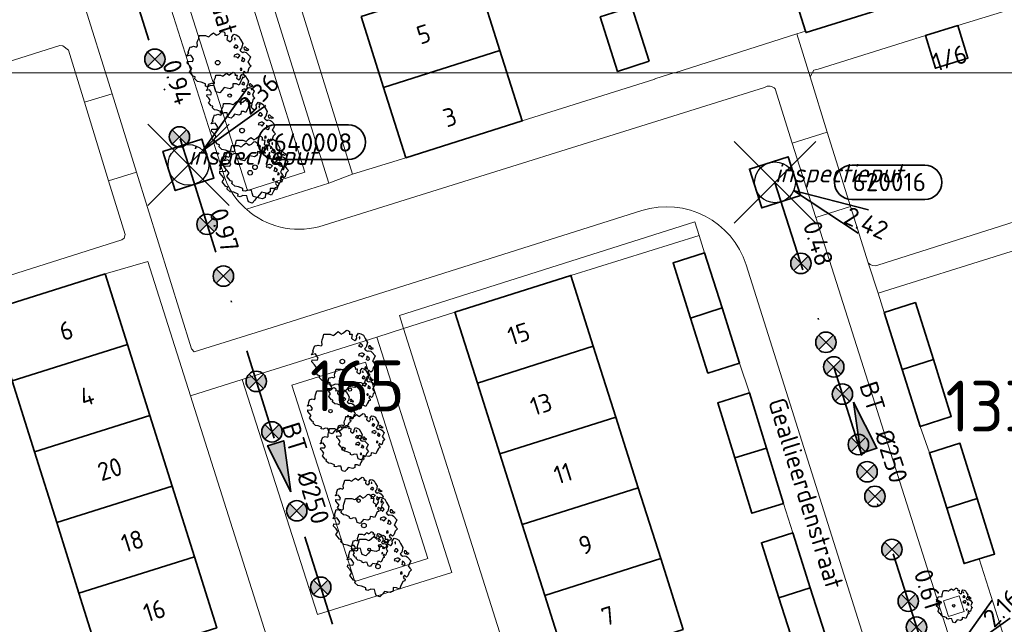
# Model space of a CAD drawing. Header units: metres. Extents: x 152391 to 157968, y 462336 to 467280.
# Tile 644 of 656: x 156733 to 156805, y 464668 to 464712. Entities that reach past the tile are written whole.
import ezdxf
from ezdxf.enums import TextEntityAlignment as Align

# ---------------------------------------------------------------- set-up
doc = ezdxf.new("R2010")
doc.units = ezdxf.units.M
doc.header["$LTSCALE"] = 0.75
doc.header["$PDMODE"] = 3
doc.header["$PDSIZE"] = 3
doc.linetypes.add('RI-VWA_BETON', pattern=[19, 9, -5, 0, -5])
doc.layers.get('0').update_dxf_attribs({"lineweight": 25})
doc.layers.get('defpoints').update_dxf_attribs({"lineweight": 25})
for name, color, linetype, lineweight in [('B-GV-GR-BOOM-S', 252, 'Continuous', 25), ('B-WE-GR-BEPLANTING_CULTUUR_HEESTERS-GV', 251, 'Continuous', 18), ('B-WE-GR-GROENVOORZIENING-GV', 251, 'Continuous', 18), ('B-WE-OG-BEBOUWING-GV', 6, 'Continuous', 35), ('B-WE-OG-BEBOUWING-T18', 1, 'Continuous', 18), ('B-WE-OG-TERREIN_CULTUURSCHEIDING-GV', 251, 'Continuous', 18), ('B-WE-OG-TOPOGRAFIE-T18', 1, 'Continuous', 18), ('B-WE-VH-VERHARDING_BETONSTRAATSTEEN-GV', 251, 'Continuous', 18), ('B-WE-VH-VERHARDING_TEGEL-GV', 251, 'Continuous', 18), ('N-OI-RI-T50', 130, 'Continuous', 50), ('N-OI-RI-VWA_PUTNUMMER-S @ 0.75', 36, 'Continuous', 35), ('N-OI-RI-VWA_RIOOLPUT_INSPECTIEPUT-S', 36, 'Continuous', 35), ('N-OI-RI-VWA_STROOMRICHTING-S @ 0.75', 36, 'Continuous', 35), ('N-OI-RI-VWA_TRANSPORTLEIDING_BETON_250-G', 36, 'RI-VWA_BETON', 35)]:
    doc.layers.add(name, color=color, linetype=linetype, lineweight=lineweight)
doc.layers.add('inspectieput', color=7, linetype='Continuous', plot=False)
doc.layers.add('N-OI-RI-VRIJVERVAL_HULPSTUK-S', color=210, linetype='Continuous', lineweight=35, plot=False)
doc.layers.add('X-XX-AL-TEKENBLAD_HULPLIJN-G', color=7, linetype='Continuous', lineweight=18, plot=False)
doc.styles.add('NLCS-ISO', font='isocpeur.ttf')
doc.styles.add('NLCS-ISO-M750-T18', font='NLCS-ISO.ttf', dxfattribs={"height": 1.35})
doc.styles.add('NLCS-ISO-M750-T18_CURSIEF', font='NLCS-ISO.ttf', dxfattribs={"oblique": 15, "height": 1.35})
doc.styles.add('NLCS-ISO-M750-T50', font='NLCS-ISO.ttf', dxfattribs={"height": 3.75})

# ---------------------------------------------------------------- blocks, each defined once
blk = doc.blocks.new('B-SRI-PUT_VWA-SO')
at = {"flags": 128}
blk.add_lwpolyline([(-2, 2), (2, 2), (2, -2), (-2, -2)], close=True, dxfattribs=at)
at = {"lineweight": -3, "flags": 128}
blk.add_lwpolyline([(2, -2), (2, 2), (-2, 2), (-2, -2)], close=True, dxfattribs=at)
at = {"lineweight": -3}
blk.add_circle((0, 0), 2, dxfattribs=at)
blk = doc.blocks.new('*U314')
for q in [(5.834, 7.601), (7.601, 5.834)]:
    blk.add_line((1.414, 1.414), q)
blk.add_lwpolyline([(15.705, 3.923), (8.547, 3.923, 1), (8.547, 0.538), (15.705, 0.538, 1)], format="xyb", close=True)
at = {"ltscale": 0.1, "style": 'NLCS-ISO'}
blk.add_attdef('PUTHGT', text='', height=1.8, rotation=45, dxfattribs=at).set_placement((5.388, 5.428), align=Align.MIDDLE_LEFT)
blk.add_attdef('PUTNR', text='', height=1.8, dxfattribs=at).set_placement((12.228, 2.198), align=Align.MIDDLE_CENTER)
blk = doc.blocks.new('*U178')
for q in [(5.834, 7.601), (7.601, 5.834)]:
    blk.add_line((1.414, 1.414), q)
blk.add_lwpolyline([(16.81, 12.391), (9.652, 12.391, 1), (9.652, 9.007), (16.81, 9.007, 1)], format="xyb", close=True)
at = {"ltscale": 0.1, "style": 'NLCS-ISO'}
blk.add_attdef('PUTHGT', text='', height=1.8, rotation=45, dxfattribs=at).set_placement((5.388, 5.428), align=Align.MIDDLE_LEFT)
blk.add_attdef('PUTNR', text='', height=1.8, dxfattribs=at).set_placement((13.333, 10.667), align=Align.MIDDLE_CENTER)
blk = doc.blocks.new('*U313')
for q in [(8.181, -4.989), (9.193, -2.703)]:
    blk.add_line((1.829, -0.81), q)
blk.add_lwpolyline([(14.699, -1.689), (7.541, -1.689, -1), (7.541, 1.695), (14.699, 1.695, -1)], format="xyb", close=True)
at = {"ltscale": 0.1, "style": 'NLCS-ISO'}
blk.add_attdef('PUTNR', text='', height=1.8, dxfattribs=at).set_placement((11.222, 1.835), align=Align.MIDDLE_CENTER)
blk.add_attdef('PUTHGT', text='', height=1.8, rotation=336.12151, dxfattribs=at).set_placement((6.982, -3.121), align=Align.MIDDLE_LEFT)
blk = doc.blocks.new('*U46')
at = {"ltscale": 0.1}
blk.add_hatch(color=256, dxfattribs=at).paths.add_polyline_path([(2.5, 0), (-2.5, -0.833), (-2.5, 0.833)])
at = {"ltscale": 0.1, "flags": 128}
blk.add_lwpolyline([(2.5, 0), (-2.5, -0.833), (-2.5, 0.833)], close=True, dxfattribs=at)
at = {"ltscale": 0.1, "style": 'NLCS-ISO'}
for tag, p in [('BOBL', (-21.801, 0)), ('MAT', (-1, 0.5))]:
    blk.add_attdef(tag, text='', height=1.8, dxfattribs=at).set_placement(p, align=Align.BOTTOM_RIGHT)
for tag, p in [('DIA', (1, 0.5)), ('BOBR', (20.855, -0.006))]:
    blk.add_attdef(tag, text='', height=1.8, dxfattribs=at).set_placement(p, align=Align.BOTTOM_LEFT)
at = {"layer": 'defpoints', "ltscale": 0.1, "style": 'NLCS-ISO', "flags": 1}
blk.add_attdef('JVA', text='', height=1.8, dxfattribs=at).set_placement((0, -1), align=Align.TOP_CENTER)
blk = doc.blocks.new('*U47')
at = {"ltscale": 0.1}
blk.add_hatch(color=256, dxfattribs=at).paths.add_polyline_path([(2.5, 0), (-2.5, -0.833), (-2.5, 0.833)])
at = {"ltscale": 0.1, "flags": 128}
blk.add_lwpolyline([(2.5, 0), (-2.5, -0.833), (-2.5, 0.833)], close=True, dxfattribs=at)
at = {"ltscale": 0.1, "style": 'NLCS-ISO'}
for tag, p in [('BOBL', (-20.707, 0)), ('MAT', (-1, 0.5))]:
    blk.add_attdef(tag, text='', height=1.8, dxfattribs=at).set_placement(p, align=Align.BOTTOM_RIGHT)
for tag, p in [('DIA', (1, 0.5)), ('BOBR', (19.761, -0.006))]:
    blk.add_attdef(tag, text='', height=1.8, dxfattribs=at).set_placement(p, align=Align.BOTTOM_LEFT)
at = {"layer": 'defpoints', "ltscale": 0.1, "style": 'NLCS-ISO', "flags": 1}
blk.add_attdef('JVA', text='', height=1.8, dxfattribs=at).set_placement((0, -1), align=Align.TOP_CENTER)
blk = doc.blocks.new('*U67')
at = {"ltscale": 0.1}
blk.add_hatch(color=256, dxfattribs=at).paths.add_polyline_path([(-2.5, 0), (2.5, -0.833), (2.5, 0.833)])
at = {"ltscale": 0.1, "flags": 128}
blk.add_lwpolyline([(-2.5, 0), (2.5, -0.833), (2.5, 0.833)], close=True, dxfattribs=at)
at = {"ltscale": 0.1, "style": 'NLCS-ISO'}
for tag, p in [('BOBL', (-16.171, 0)), ('MAT', (-1, 0.5))]:
    blk.add_attdef(tag, text='', height=1.8, dxfattribs=at).set_placement(p, align=Align.BOTTOM_RIGHT)
for tag, p in [('DIA', (1, 0.5)), ('BOBR', (15.225, -0.002))]:
    blk.add_attdef(tag, text='', height=1.8, dxfattribs=at).set_placement(p, align=Align.BOTTOM_LEFT)
at = {"layer": 'defpoints', "ltscale": 0.1, "style": 'NLCS-ISO', "flags": 1}
blk.add_attdef('JVA', text='', height=1.8, dxfattribs=at).set_placement((0, -1), align=Align.TOP_CENTER)
blk = doc.blocks.new('SRI-HULP')
h = blk.add_hatch(color=256)
h.dxf.hatch_style = 1
h.paths.add_polyline_path([(-0.707, 0.707, 0.198912), (-1, 0, 0.198912), (-0.707, -0.707), (0, 0)])
h = blk.add_hatch(color=256)
h.dxf.hatch_style = 1
h.paths.add_polyline_path([(1, 0, 0.198912), (0.707, 0.707), (0, 0), (0.707, -0.707, 0.198912)])
for p, q in [((-0.707, 0.707), (0.707, -0.707)), ((-0.707, -0.707), (0.707, 0.707))]:
    blk.add_line(p, q)
blk.add_circle((0, 0), 1)
blk = doc.blocks.new('ACMAP_ANN_TEMPLATE_type knoop')
at = {"layer": 'defpoints', "style": 'NLCS-ISO-M750-T18_CURSIEF', "oblique": 15}
blk.add_attdef('type_knoop', (0, 0), '', height=1.35, dxfattribs=at)
blk = doc.blocks.new('SGR-BOOM_21_30')
at = {"linetype": 'Continuous'}
for p, q in [((-1.051, 1.335), (-1.016, 1.499)), ((-1.016, 1.499), (-0.668, 1.499)), ((-0.668, 1.499), (-0.516, 1.433)), ((-0.47, 1.45), (-0.365, 1.548)), ((-0.365, 1.548), (-0.226, 1.647)), ((-0.226, 1.647), (-0.133, 1.581)), ((-0.133, 1.581), (-0.063, 1.515)), ((-0.063, 1.515), (0.065, 1.581)), ((0.065, 1.581), (0.205, 1.712)), ((0.205, 1.712), (0.263, 1.729)), ((0.263, 1.729), (0.333, 1.696)), ((0.333, 1.696), (0.391, 1.647)), ((0.402, 1.532), (0.379, 1.499)), ((0.379, 1.499), (0.53, 1.515)), ((0.391, 1.647), (0.402, 1.532)), ((0.542, 1.483), (0.507, 1.285)), ((0.53, 1.515), (0.542, 1.483)), ((0.786, 1.4), (0.891, 1.565)), ((0.891, 1.565), (1.019, 1.532)), ((1.019, 1.532), (1.158, 1.45)), ((-1.633, 0.579), (-1.528, 0.875)), ((-1.528, 0.875), (-1.458, 0.858)), ((-1.458, 0.858), (-1.342, 0.908)), ((-1.342, 0.908), (-1.179, 0.858)), ((-1.179, 0.858), (-1.121, 0.924)), ((-1.133, 1.088), (-1.109, 1.187)), ((-1.121, 0.924), (-1.133, 1.088)), ((-1.109, 1.187), (-1.051, 1.335)), ((-0.516, 1.433), (-0.47, 1.45)), ((0.507, 1.285), (0.565, 1.236)), ((0.565, 1.236), (0.693, 1.154)), ((0.693, 1.154), (0.751, 1.203)), ((0.751, 1.203), (0.798, 1.285)), ((0.798, 1.285), (0.786, 1.4)), ((0.937, 0.908), (0.891, 0.875)), ((0.891, 0.875), (0.926, 0.825)), ((0.972, 1.368), (0.926, 1.335)), ((0.926, 1.335), (0.949, 1.253)), ((0.926, 0.825), (0.984, 0.842)), ((0.972, 0.973), (0.937, 0.908)), ((0.949, 1.253), (0.961, 1.236)), ((0.961, 1.269), (0.972, 1.368)), ((1.03, 0.973), (0.972, 0.973)), ((0.984, 0.842), (1.03, 0.776)), ((1.077, 0.94), (1.03, 0.973)), ((1.03, 0.776), (1.077, 0.842)), ((1.124, 0.875), (1.077, 0.94)), ((1.077, 0.842), (1.124, 0.875)), ((1.158, 1.45), (1.251, 1.269)), ((1.321, 0.793), (1.228, 0.694)), ((1.251, 1.269), (1.379, 1.055)), ((1.379, 1.055), (1.321, 0.793)), ((1.472, 0.858), (1.438, 0.809)), ((1.438, 0.809), (1.461, 0.743)), ((1.461, 0.743), (1.531, 0.694)), ((1.542, 0.858), (1.472, 0.858)), ((1.531, 0.727), (1.635, 0.678)), ((1.531, 0.694), (1.542, 0.727)), ((1.624, 0.76), (1.542, 0.858)), ((1.728, 0.71), (1.624, 0.76)), ((-1.703, 0.365), (-1.656, 0.48)), ((-1.493, 0.415), (-1.703, 0.365)), ((-1.679, -0.029), (-1.668, 0.086)), ((-1.668, 0.086), (-1.389, 0.07)), ((-1.656, 0.48), (-1.598, 0.53)), ((-1.598, 0.53), (-1.633, 0.579)), ((-1.423, 0.333), (-1.493, 0.415)), ((-1.33, 0.185), (-1.423, 0.333)), ((-1.389, 0.07), (-1.33, 0.185)), ((0.926, 0.415), (0.891, 0.333)), ((0.891, 0.333), (1.03, 0.316)), ((1.054, 0.464), (0.926, 0.415)), ((1.03, 0.316), (1.112, 0.251)), ((1.112, 0.464), (1.054, 0.464)), ((1.217, 0.398), (1.112, 0.464)), ((1.112, 0.251), (1.205, 0.365)), ((1.205, 0.365), (1.24, 0.415)), ((1.228, 0.694), (1.275, 0.628)), ((1.275, 0.628), (1.379, 0.563)), ((1.344, 0.185), (1.31, 0.103)), ((1.434, 0.049), (1.31, 0.103)), ((1.356, 0.3), (1.344, 0.234)), ((1.344, 0.234), (1.344, 0.185)), ((1.426, 0.234), (1.356, 0.3)), ((1.379, 0.563), (1.438, 0.595)), ((1.472, 0.201), (1.426, 0.234)), ((1.434, 0.049), (1.507, 0.136)), ((1.438, 0.595), (1.565, 0.563)), ((1.507, 0.136), (1.472, 0.201)), ((1.565, 0.563), (1.635, 0.513)), ((1.635, 0.678), (1.728, 0.71)), ((1.635, 0.513), (1.81, 0.316)), ((1.717, 0.103), (1.67, 0.037)), ((1.67, 0.037), (1.763, -0.094)), ((1.81, 0.316), (1.717, 0.103)), ((-1.54, -0.177), (-1.679, -0.029)), ((-1.551, -0.505), (-1.493, -0.423)), ((-1.354, -0.752), (-1.551, -0.505)), ((-1.435, -0.324), (-1.54, -0.177)), ((-1.493, -0.423), (-1.435, -0.324)), ((1.286, -0.292), (1.24, -0.357)), ((1.24, -0.357), (1.251, -0.423)), ((1.263, -0.423), (1.333, -0.407)), ((1.333, -0.341), (1.286, -0.292)), ((1.333, -0.407), (1.333, -0.341)), ((1.461, -0.472), (1.391, -0.587)), ((1.391, -0.587), (1.426, -0.637)), ((1.426, -0.637), (1.496, -0.702)), ((1.577, -0.587), (1.461, -0.472)), ((1.496, -0.702), (1.484, -0.801)), ((1.658, -0.522), (1.577, -0.587)), ((1.682, -0.423), (1.658, -0.522)), ((1.717, -0.308), (1.682, -0.423)), ((1.845, -0.177), (1.717, -0.308)), ((1.763, -0.094), (1.845, -0.177)), ((-1.249, -0.784), (-1.354, -0.752)), ((-1.272, -0.899), (-1.249, -0.784)), ((-1.109, -1.047), (-1.272, -0.899)), ((-0.912, -1.08), (-1.109, -1.047)), ((-0.668, -1.179), (-0.912, -1.08)), ((-0.679, -1.294), (-0.668, -1.179)), ((-0.551, -1.326), (-0.679, -1.294)), ((-0.4, -1.261), (-0.551, -1.326)), ((-0.191, -1.277), (-0.4, -1.261)), ((-0.156, -1.425), (-0.191, -1.277)), ((-0.133, -1.491), (-0.156, -1.425)), ((0.356, -1.376), (0.251, -1.524)), ((0.682, -1.441), (0.356, -1.376)), ((0.833, -1.359), (0.682, -1.441)), ((0.844, -1.162), (0.833, -1.359)), ((1.03, -1.179), (0.844, -1.162)), ((1.182, -1.244), (1.03, -1.179)), ((1.286, -1.014), (1.182, -1.244)), ((1.356, -0.883), (1.286, -1.014)), ((1.368, -0.834), (1.356, -0.883)), ((1.484, -0.801), (1.368, -0.834)), ((-0.098, -1.606), (-0.133, -1.491)), ((0.112, -1.671), (-0.098, -1.606)), ((0.251, -1.524), (0.112, -1.671))]:
    blk.add_line(p, q, dxfattribs=at)
blk.add_circle((0, 0), 0.126, dxfattribs=at)
blk = doc.blocks.new('SGR-BOOM_31_50')
at = {"linetype": 'Continuous'}
for p, q in [((-0.487, 2.064), (-0.301, 2.196)), ((-0.301, 2.196), (-0.177, 2.108)), ((0.087, 2.108), (0.273, 2.283)), ((0.273, 2.283), (0.351, 2.305)), ((0.351, 2.305), (0.444, 2.261)), ((0.444, 2.261), (0.521, 2.196)), ((0.521, 2.196), (0.537, 2.042)), ((-1.51, 1.451), (-1.479, 1.582)), ((-1.495, 1.232), (-1.51, 1.451)), ((-1.479, 1.582), (-1.402, 1.78)), ((-1.402, 1.78), (-1.355, 1.999)), ((-1.355, 1.999), (-0.89, 1.999)), ((-0.89, 1.999), (-0.688, 1.911)), ((-0.688, 1.911), (-0.626, 1.933)), ((-0.626, 1.933), (-0.487, 2.064)), ((-0.177, 2.108), (-0.084, 2.02)), ((-0.084, 2.02), (0.087, 2.108)), ((0.537, 2.042), (0.506, 1.999)), ((0.506, 1.999), (0.707, 2.02)), ((0.723, 1.977), (0.676, 1.714)), ((0.676, 1.714), (0.754, 1.648)), ((0.707, 2.02), (0.723, 1.977)), ((0.754, 1.648), (0.924, 1.539)), ((0.924, 1.539), (1.002, 1.604)), ((1.002, 1.604), (1.064, 1.714)), ((1.048, 1.867), (1.188, 2.086)), ((1.064, 1.714), (1.048, 1.867)), ((1.188, 2.086), (1.358, 2.042)), ((1.296, 1.823), (1.234, 1.78)), ((1.234, 1.78), (1.265, 1.67)), ((1.265, 1.67), (1.281, 1.648)), ((1.281, 1.692), (1.296, 1.823)), ((1.358, 2.042), (1.545, 1.933)), ((1.545, 1.933), (1.669, 1.692)), ((1.669, 1.692), (1.839, 1.407)), ((-2.177, 0.772), (-2.038, 1.166)), ((-2.131, 0.706), (-2.177, 0.772)), ((-2.038, 1.166), (-1.944, 1.144)), ((-1.944, 1.144), (-1.789, 1.21)), ((-1.789, 1.21), (-1.572, 1.144)), ((-1.572, 1.144), (-1.495, 1.232)), ((1.25, 1.21), (1.188, 1.166)), ((1.188, 1.166), (1.234, 1.101)), ((1.234, 1.101), (1.312, 1.122)), ((1.296, 1.298), (1.25, 1.21)), ((1.374, 1.298), (1.296, 1.298)), ((1.312, 1.122), (1.374, 1.035)), ((1.436, 1.254), (1.374, 1.298)), ((1.374, 1.035), (1.436, 1.122)), ((1.498, 1.166), (1.436, 1.254)), ((1.436, 1.122), (1.498, 1.166)), ((1.762, 1.057), (1.638, 0.925)), ((1.638, 0.925), (1.7, 0.838)), ((1.7, 0.838), (1.839, 0.75)), ((1.839, 1.407), (1.762, 1.057)), ((1.839, 0.75), (1.917, 0.794)), ((1.963, 1.144), (1.917, 1.079)), ((1.917, 1.079), (1.948, 0.991)), ((1.917, 0.794), (2.087, 0.75)), ((1.948, 0.991), (2.041, 0.925)), ((2.056, 1.144), (1.963, 1.144)), ((2.041, 0.969), (2.18, 0.903)), ((2.041, 0.925), (2.056, 0.969)), ((2.165, 1.013), (2.056, 1.144)), ((2.087, 0.75), (2.18, 0.684)), ((2.304, 0.947), (2.165, 1.013)), ((2.18, 0.903), (2.304, 0.947)), ((-2.27, 0.487), (-2.208, 0.641)), ((-1.991, 0.553), (-2.27, 0.487)), ((-2.239, -0.038), (-2.224, 0.115)), ((-2.224, 0.115), (-1.851, 0.093)), ((-2.208, 0.641), (-2.131, 0.706)), ((-1.898, 0.444), (-1.991, 0.553)), ((-1.774, 0.246), (-1.898, 0.444)), ((-1.851, 0.093), (-1.774, 0.246)), ((1.234, 0.553), (1.188, 0.444)), ((1.188, 0.444), (1.374, 0.422)), ((1.405, 0.619), (1.234, 0.553)), ((1.374, 0.422), (1.483, 0.334)), ((1.483, 0.619), (1.405, 0.619)), ((1.622, 0.531), (1.483, 0.619)), ((1.483, 0.334), (1.607, 0.487)), ((1.607, 0.487), (1.653, 0.553)), ((1.793, 0.246), (1.746, 0.137)), ((1.911, 0.065), (1.746, 0.137)), ((1.808, 0.4), (1.793, 0.312)), ((1.793, 0.312), (1.793, 0.246)), ((1.901, 0.312), (1.808, 0.4)), ((1.963, 0.268), (1.901, 0.312)), ((1.911, 0.065), (2.01, 0.181)), ((2.01, 0.181), (1.963, 0.268)), ((2.18, 0.684), (2.413, 0.422)), ((2.289, 0.137), (2.227, 0.049)), ((2.227, 0.049), (2.351, -0.126)), ((2.413, 0.422), (2.289, 0.137)), ((-2.053, -0.235), (-2.239, -0.038)), ((-2.069, -0.673), (-1.991, -0.564)), ((-1.805, -1.002), (-2.069, -0.673)), ((-1.913, -0.433), (-2.053, -0.235)), ((-1.991, -0.564), (-1.913, -0.433)), ((1.715, -0.389), (1.653, -0.476)), ((1.653, -0.476), (1.669, -0.564)), ((1.684, -0.564), (1.777, -0.542)), ((1.777, -0.454), (1.715, -0.389)), ((1.777, -0.542), (1.777, -0.454)), ((1.948, -0.63), (1.855, -0.783)), ((2.103, -0.783), (1.948, -0.63)), ((2.211, -0.695), (2.103, -0.783)), ((2.242, -0.564), (2.211, -0.695)), ((2.289, -0.411), (2.242, -0.564)), ((2.459, -0.235), (2.289, -0.411)), ((2.351, -0.126), (2.459, -0.235)), ((-1.665, -1.046), (-1.805, -1.002)), ((-1.696, -1.199), (-1.665, -1.046)), ((-1.479, -1.396), (-1.696, -1.199)), ((-1.216, -1.44), (-1.479, -1.396)), ((-0.89, -1.571), (-1.216, -1.44)), ((1.715, -1.352), (1.576, -1.659)), ((1.808, -1.177), (1.715, -1.352)), ((1.824, -1.112), (1.808, -1.177)), ((1.979, -1.068), (1.824, -1.112)), ((1.855, -0.783), (1.901, -0.849)), ((1.901, -0.849), (1.994, -0.936)), ((1.994, -0.936), (1.979, -1.068)), ((-0.906, -1.725), (-0.89, -1.571)), ((-0.735, -1.769), (-0.906, -1.725)), ((-0.533, -1.681), (-0.735, -1.769)), ((-0.254, -1.703), (-0.533, -1.681)), ((-0.208, -1.9), (-0.254, -1.703)), ((-0.177, -1.988), (-0.208, -1.9)), ((-0.13, -2.141), (-0.177, -1.988)), ((0.149, -2.229), (-0.13, -2.141)), ((0.335, -2.031), (0.149, -2.229)), ((0.475, -1.834), (0.335, -2.031)), ((0.909, -1.922), (0.475, -1.834)), ((1.11, -1.812), (0.909, -1.922)), ((1.126, -1.55), (1.11, -1.812)), ((1.374, -1.571), (1.126, -1.55)), ((1.576, -1.659), (1.374, -1.571))]:
    blk.add_line(p, q, dxfattribs=at)
blk.add_circle((0, 0), 0.169, dxfattribs=at)
blk = doc.blocks.new('SGR-BOOM_0_20')
at = {"linetype": 'Continuous'}
for p, q in [((-0.85, 0.816), (-0.832, 0.89)), ((-0.841, 0.693), (-0.85, 0.816)), ((-0.832, 0.89), (-0.788, 1.001)), ((-0.788, 1.001), (-0.762, 1.124)), ((-0.762, 1.124), (-0.501, 1.124)), ((-0.501, 1.124), (-0.387, 1.075)), ((-0.387, 1.075), (-0.352, 1.087)), ((-0.352, 1.087), (-0.274, 1.161)), ((-0.274, 1.161), (-0.169, 1.235)), ((-0.169, 1.235), (-0.099, 1.186)), ((-0.099, 1.186), (-0.047, 1.137)), ((-0.047, 1.137), (0.049, 1.186)), ((0.049, 1.186), (0.154, 1.284)), ((0.154, 1.284), (0.197, 1.297)), ((0.197, 1.297), (0.25, 1.272)), ((0.25, 1.272), (0.293, 1.235)), ((0.302, 1.149), (0.284, 1.124)), ((0.284, 1.124), (0.398, 1.137)), ((0.293, 1.235), (0.302, 1.149)), ((0.407, 1.112), (0.38, 0.964)), ((0.38, 0.964), (0.424, 0.927)), ((0.398, 1.137), (0.407, 1.112)), ((0.424, 0.927), (0.52, 0.865)), ((0.52, 0.865), (0.564, 0.902)), ((0.564, 0.902), (0.598, 0.964)), ((0.59, 1.05), (0.668, 1.173)), ((0.598, 0.964), (0.59, 1.05)), ((0.668, 1.173), (0.764, 1.149)), ((0.729, 1.026), (0.694, 1.001)), ((0.694, 1.001), (0.712, 0.939)), ((0.729, 0.73), (0.703, 0.681)), ((0.712, 0.939), (0.721, 0.927)), ((0.721, 0.952), (0.729, 1.026)), ((0.773, 0.73), (0.729, 0.73)), ((0.764, 1.149), (0.869, 1.087)), ((0.808, 0.705), (0.773, 0.73)), ((0.869, 1.087), (0.939, 0.952)), ((0.939, 0.952), (1.035, 0.792)), ((1.035, 0.792), (0.991, 0.594)), ((-1.277, 0.274), (-1.242, 0.36)), ((-1.12, 0.311), (-1.277, 0.274)), ((-1.259, -0.022), (-1.251, 0.065)), ((-1.251, 0.065), (-1.041, 0.052)), ((-1.242, 0.36), (-1.198, 0.397)), ((-1.225, 0.434), (-1.146, 0.656)), ((-1.198, 0.397), (-1.225, 0.434)), ((-1.146, 0.656), (-1.094, 0.644)), ((-1.068, 0.249), (-1.12, 0.311)), ((-1.094, 0.644), (-1.007, 0.681)), ((-0.998, 0.139), (-1.068, 0.249)), ((-1.041, 0.052), (-0.998, 0.139)), ((-1.007, 0.681), (-0.884, 0.644)), ((-0.884, 0.644), (-0.841, 0.693)), ((0.703, 0.681), (0.668, 0.656)), ((0.668, 0.656), (0.694, 0.619)), ((0.694, 0.311), (0.668, 0.249)), ((0.668, 0.249), (0.773, 0.237)), ((0.694, 0.619), (0.738, 0.631)), ((0.79, 0.348), (0.694, 0.311)), ((0.738, 0.631), (0.773, 0.582)), ((0.773, 0.582), (0.808, 0.631)), ((0.773, 0.237), (0.834, 0.188)), ((0.834, 0.348), (0.79, 0.348)), ((0.843, 0.656), (0.808, 0.705)), ((0.808, 0.631), (0.843, 0.656)), ((0.912, 0.299), (0.834, 0.348)), ((0.834, 0.188), (0.904, 0.274)), ((0.904, 0.274), (0.93, 0.311)), ((0.991, 0.594), (0.921, 0.521)), ((0.921, 0.521), (0.956, 0.471)), ((0.956, 0.471), (1.035, 0.422)), ((1.008, 0.139), (0.982, 0.077)), ((1.075, 0.037), (0.982, 0.077)), ((1.017, 0.225), (1.008, 0.176)), ((1.008, 0.176), (1.008, 0.139)), ((1.069, 0.176), (1.017, 0.225)), ((1.035, 0.422), (1.078, 0.447)), ((1.104, 0.151), (1.069, 0.176)), ((1.075, 0.037), (1.13, 0.102)), ((1.104, 0.644), (1.078, 0.607)), ((1.078, 0.607), (1.096, 0.557)), ((1.078, 0.447), (1.174, 0.422)), ((1.096, 0.557), (1.148, 0.521)), ((1.157, 0.644), (1.104, 0.644)), ((1.13, 0.102), (1.104, 0.151)), ((1.148, 0.545), (1.226, 0.508)), ((1.148, 0.521), (1.157, 0.545)), ((1.218, 0.57), (1.157, 0.644)), ((1.174, 0.422), (1.226, 0.385)), ((1.296, 0.533), (1.218, 0.57)), ((1.226, 0.508), (1.296, 0.533)), ((1.226, 0.385), (1.357, 0.237)), ((1.287, 0.077), (1.253, 0.028)), ((1.253, 0.028), (1.322, -0.071)), ((1.357, 0.237), (1.287, 0.077)), ((-1.155, -0.132), (-1.259, -0.022)), ((-1.164, -0.379), (-1.12, -0.317)), ((-1.015, -0.564), (-1.164, -0.379)), ((-1.076, -0.243), (-1.155, -0.132)), ((-1.12, -0.317), (-1.076, -0.243)), ((-0.937, -0.588), (-1.015, -0.564)), ((-0.954, -0.675), (-0.937, -0.588)), ((-0.832, -0.785), (-0.954, -0.675)), ((0.965, -0.219), (0.93, -0.268)), ((0.93, -0.268), (0.939, -0.317)), ((0.947, -0.317), (1, -0.305)), ((1, -0.256), (0.965, -0.219)), ((1.017, -0.662), (0.965, -0.761)), ((1, -0.305), (1, -0.256)), ((1.026, -0.625), (1.017, -0.662)), ((1.113, -0.601), (1.026, -0.625)), ((1.096, -0.354), (1.043, -0.44)), ((1.043, -0.44), (1.069, -0.477)), ((1.069, -0.477), (1.122, -0.527)), ((1.183, -0.44), (1.096, -0.354)), ((1.122, -0.527), (1.113, -0.601)), ((1.244, -0.391), (1.183, -0.44)), ((1.261, -0.317), (1.244, -0.391)), ((1.287, -0.231), (1.261, -0.317)), ((1.383, -0.132), (1.287, -0.231)), ((1.322, -0.071), (1.383, -0.132)), ((-0.684, -0.81), (-0.832, -0.785)), ((-0.501, -0.884), (-0.684, -0.81)), ((-0.509, -0.97), (-0.501, -0.884)), ((-0.413, -0.995), (-0.509, -0.97)), ((-0.3, -0.946), (-0.413, -0.995)), ((-0.143, -0.958), (-0.3, -0.946)), ((-0.117, -1.069), (-0.143, -0.958)), ((-0.099, -1.118), (-0.117, -1.069)), ((-0.073, -1.204), (-0.099, -1.118)), ((0.084, -1.254), (-0.073, -1.204)), ((0.188, -1.143), (0.084, -1.254)), ((0.267, -1.032), (0.188, -1.143)), ((0.511, -1.081), (0.267, -1.032)), ((0.625, -1.019), (0.511, -1.081)), ((0.633, -0.872), (0.625, -1.019)), ((0.773, -0.884), (0.633, -0.872)), ((0.886, -0.933), (0.773, -0.884)), ((0.965, -0.761), (0.886, -0.933))]:
    blk.add_line(p, q, dxfattribs=at)
blk.add_circle((0, 0), 0.0948, dxfattribs=at)

msp = doc.modelspace()

# ---------------------------------------------------------------- linework, layer by layer
at = {"layer": 'B-WE-GR-BEPLANTING_CULTUUR_HEESTERS-GV'}
msp.add_lwpolyline([(156764.568, 464690.809), (156773.106, 464693.518), (156782.565, 464696.449), (156782.245, 464697.461), (156760.485, 464690.567), (156760.787, 464689.614)], close=True, dxfattribs=at)
at = {"layer": 'B-WE-GR-GROENVOORZIENING-GV'}
msp.add_lwpolyline([(156801.704, 464669.916), (156800.56, 464669.55), (156800.925, 464668.407), (156802.069, 464668.772)], close=True, dxfattribs=at)
at = {"layer": 'B-WE-OG-BEBOUWING-GV'}
for points in [[(156798.9, 464714.216), (156797.316, 464719.27), (156788.78, 464716.586), (156790.391, 464711.505), (156790.424, 464711.4), (156798.943, 464714.078)], [(156757.658, 464712.572), (156759.316, 464707.343), (156767.881, 464710.075), (156766.224, 464715.304)], [(156778.883, 464709.284), (156777.602, 464713.296), (156775.27, 464712.548), (156776.551, 464708.539)], [(156801.601, 464711.92), (156799.212, 464711.182), (156799.957, 464708.776), (156800.282, 464708.876), (156802.345, 464709.515)], [(156759.316, 464707.343), (156760.953, 464702.177), (156769.524, 464704.893), (156767.881, 464710.075)], [(156784.246, 464691.122), (156782.96, 464695.175), (156780.632, 464694.436), (156781.918, 464690.383)], [(156738.819, 464693.635), (156730.317, 464690.957), (156731.958, 464685.746), (156740.46, 464688.424)], [(156766.222, 464685.596), (156774.76, 464688.305), (156773.106, 464693.518), (156764.568, 464690.809)], [(156785.533, 464687.068), (156784.246, 464691.122), (156781.918, 464690.383), (156783.204, 464686.329)], [(156796.181, 464690.798), (156797.506, 464686.6), (156799.801, 464687.324), (156798.476, 464691.523)], [(156733.599, 464680.535), (156742.101, 464683.213), (156740.46, 464688.424), (156731.958, 464685.746)], [(156776.414, 464683.091), (156774.76, 464688.305), (156766.222, 464685.596), (156767.876, 464680.382)], [(156797.506, 464686.6), (156798.831, 464682.401), (156801.126, 464683.125), (156799.801, 464687.324)], [(156786.252, 464684.862), (156783.926, 464684.145), (156785.18, 464680.076), (156787.506, 464680.793)], [(156735.24, 464675.324), (156743.742, 464678.002), (156742.101, 464683.213), (156733.599, 464680.535)], [(156778.067, 464677.878), (156776.414, 464683.091), (156767.876, 464680.382), (156769.53, 464675.169)], [(156800.792, 464676.383), (156803.036, 464677.084), (156801.762, 464681.161), (156799.518, 464680.46)], [(156787.506, 464680.793), (156785.18, 464680.076), (156786.435, 464676.006), (156788.761, 464676.723)], [(156743.742, 464678.002), (156735.24, 464675.324), (156736.882, 464670.113), (156745.384, 464672.791)], [(156778.067, 464677.878), (156769.53, 464675.169), (156771.183, 464669.956), (156779.721, 464672.665)], [(156803.166, 464672.649), (156804.31, 464673.006), (156803.036, 464677.084), (156800.792, 464676.383), (156802.067, 464672.305)], [(156789.448, 464674.567), (156787.141, 464673.835), (156788.429, 464669.78), (156790.735, 464670.512)], [(156738.523, 464664.902), (156747.025, 464667.58), (156745.384, 464672.791), (156736.882, 464670.113)], [(156779.721, 464672.665), (156771.183, 464669.956), (156772.837, 464664.742), (156781.375, 464667.451)], [(156790.735, 464670.512), (156788.429, 464669.78), (156789.717, 464665.724), (156792.023, 464666.457)]]:
    msp.add_lwpolyline(points, close=True, dxfattribs=at)
at = {"layer": 'B-WE-OG-TERREIN_CULTUURSCHEIDING-GV'}
for points in [[(156749.22, 464698.385), (156755.28, 464700.307), (156743.952, 464736.539), (156743.435, 464736.38)], [(156739.908, 464729.244), (156749.283, 464699.769), (156753.519, 464701.112), (156743.011, 464734.718)], [(156743.011, 464734.718), (156753.519, 464701.112), (156749.283, 464699.769), (156739.908, 464729.244)], [(156739.005, 464727.775), (156741.331, 464720.464), (156742.802, 464715.838), (156747.618, 464700.699)], [(156749.135, 464698.454), (156749.22, 464698.385)]]:
    msp.add_lwpolyline(points, dxfattribs=at)
msp.add_lwpolyline([(156747.618, 464700.699, 0.117415), (156749.135, 464698.454)], format="xyb", dxfattribs=at)
for points in [[(156748.9, 464685.855), (156754.445, 464668.545), (156764.333, 464671.654), (156758.817, 464688.964), (156752.111, 464686.862)], [(156757.198, 464670.983), (156762.581, 464672.675), (156757.975, 464687.128), (156752.569, 464685.433)], [(156757.198, 464670.983), (156752.569, 464685.433), (156757.975, 464687.128), (156762.581, 464672.675)]]:
    msp.add_lwpolyline(points, close=True, dxfattribs=at)
at = {"layer": 'B-WE-VH-VERHARDING_BETONSTRAATSTEEN-GV'}
for points in [[(156747.618, 464700.699), (156742.802, 464715.838), (156737.097, 464714.023), (156739.316, 464706.897), (156741.116, 464701.117), (156745.163, 464688.119), (156745.373, 464687.882), (156751.1, 464689.691), (156778.324, 464698.289)], [(156811.141, 464703.117), (156810.303, 464705.795), (156809.466, 464708.473), (156808.628, 464711.151), (156807.79, 464713.829), (156801.601, 464711.92), (156802.345, 464709.515), (156800.282, 464708.876), (156799.957, 464708.776), (156799.212, 464711.182), (156791.319, 464708.7), (156790.992, 464708.638), (156790.729, 464708.132), (156791.994, 464704.071), (156793.706, 464698.582), (156794.997, 464694.442)], [(156787.371, 464707.361), (156754.536, 464697.099)], [(156791.156, 464697.774), (156789.415, 464703.25), (156788.145, 464707.248)], [(156795.712, 464694.269), (156806.378, 464697.648), (156811.515, 464699.276), (156811.895, 464699.359), (156812.19, 464699.629), (156812.218, 464699.868), (156812.157, 464700.165), (156811.978, 464700.442), (156811.141, 464703.117)], [(156749.22, 464698.385), (156749.135, 464698.454)], [(156810.713, 464636.235), (156791.156, 464697.774)], [(156786.012, 464694.294), (156800.259, 464649.21), (156801.968, 464643.802), (156804.721, 464635.088)]]:
    msp.add_lwpolyline(points, dxfattribs=at)
for points in [[(156719.78, 464702.065), (156720.635, 464699.399), (156721.491, 464696.733), (156722.346, 464694.067), (156723.181, 464691.466), (156723.378, 464690.848), (156729.733, 464692.868), (156740.044, 464696.146), (156740.221, 464696.267), (156740.279, 464696.535), (156739.063, 464700.482), (156737.283, 464706.264), (156736.1, 464710.105), (156735.681, 464710.429), (156735.473, 464710.457), (156725.285, 464707.233), (156718.816, 464705.185), (156718.924, 464704.731)], [(156737.283, 464706.264), (156739.063, 464700.482), (156741.116, 464701.117), (156739.316, 464706.897)]]:
    msp.add_lwpolyline(points, close=True, dxfattribs=at)
for points in [[(156788.145, 464707.248, 0.393959), (156787.371, 464707.361)], [(156749.135, 464698.454, -0.117415), (156747.618, 464700.699)], [(156754.536, 464697.099, -0.249402), (156749.22, 464698.385)], [(156778.324, 464698.289, -0.414021), (156786.012, 464694.294)], [(156794.997, 464694.442, 0.311583), (156795.712, 464694.269)]]:
    msp.add_lwpolyline(points, format="xyb", dxfattribs=at)
at = {"layer": 'B-WE-VH-VERHARDING_TEGEL-GV'}
for points in [[(156719.969, 464742.128), (156729.786, 464710.713), (156726.888, 464709.864), (156718.354, 464707.173), (156708.173, 464704.084), (156706.938, 464703.694), (156707.531, 464701.767), (156707.548, 464701.772), (156713.56, 464703.598), (156713.779, 464703.079), (156718.924, 464704.731), (156718.816, 464705.185), (156725.285, 464707.233), (156735.473, 464710.457), (156735.681, 464710.429), (156736.1, 464710.105), (156737.283, 464706.264), (156739.316, 464706.897), (156737.097, 464714.023)], [(156743.952, 464736.539), (156755.28, 464700.307), (156757.019, 464700.961), (156747.339, 464732.271), (156751.029, 464733.488), (156751.912, 464733.77), (156751.632, 464734.654), (156751.364, 464734.653), (156751.214, 464734.89), (156750.009, 464738.801), (156747.95, 464738.158)], [(156807.212, 464716.735), (156798.9, 464714.216), (156798.943, 464714.078), (156790.424, 464711.4), (156790.391, 464711.505), (156789.738, 464711.298), (156790.729, 464708.132), (156790.992, 464708.638), (156791.319, 464708.7), (156799.212, 464711.182), (156801.601, 464711.92), (156807.79, 464713.829)], [(156788.145, 464707.248), (156789.415, 464703.25), (156791.994, 464704.071), (156790.729, 464708.132), (156789.738, 464711.298), (156780.756, 464708.443), (156780.753, 464708.452), (156779.289, 464707.988), (156779.299, 464707.957), (156769.524, 464704.893), (156760.953, 464702.177), (156757.019, 464700.961)], [(156754.536, 464697.099), (156787.371, 464707.361)], [(156818.028, 464699.203), (156817.136, 464702.056), (156811.978, 464700.442), (156812.157, 464700.165), (156812.218, 464699.868), (156812.19, 464699.629), (156811.895, 464699.359), (156811.515, 464699.276), (156806.378, 464697.648), (156795.712, 464694.269)], [(156778.324, 464698.289), (156751.1, 464689.691), (156745.373, 464687.882), (156745.163, 464688.119), (156741.116, 464701.117), (156739.063, 464700.482), (156740.279, 464696.535), (156740.221, 464696.267), (156740.044, 464696.146), (156729.733, 464692.868)], [(156757.019, 464700.961), (156755.28, 464700.307), (156749.22, 464698.385)], [(156794.997, 464694.442), (156795.739, 464692.222), (156805.134, 464695.145), (156813.576, 464697.811), (156818.028, 464699.203)], [(156814.166, 464638.096), (156803.166, 464672.649), (156802.067, 464672.305), (156800.792, 464676.383), (156799.518, 464680.46), (156798.831, 464682.401), (156797.506, 464686.6), (156796.181, 464690.798), (156795.739, 464692.222), (156794.997, 464694.442), (156793.706, 464698.582), (156791.156, 464697.774), (156810.713, 464636.235)], [(156730.317, 464690.957), (156738.819, 464693.635), (156741.96, 464694.553), (156745.099, 464684.65), (156748.9, 464685.855), (156752.111, 464686.862), (156758.817, 464688.964), (156760.787, 464689.614), (156760.485, 464690.567), (156782.245, 464697.461), (156782.565, 464696.449), (156782.96, 464695.175), (156784.246, 464691.122), (156785.533, 464687.068), (156786.252, 464684.862), (156787.506, 464680.793), (156788.761, 464676.723), (156789.448, 464674.567), (156790.735, 464670.512), (156792.023, 464666.457)], [(156796.292, 464652.368), (156797.538, 464648.348), (156800.259, 464649.21), (156786.012, 464694.294)], [(156773.983, 464647.901), (156760.787, 464689.614), (156758.817, 464688.964), (156764.333, 464671.654), (156754.445, 464668.545), (156748.9, 464685.855), (156745.099, 464684.65), (156751.781, 464663.565)]]:
    msp.add_lwpolyline(points, dxfattribs=at)
for points in [[(156787.371, 464707.361, -0.393959), (156788.145, 464707.248)], [(156749.22, 464698.385, 0.249402), (156754.536, 464697.099)], [(156786.012, 464694.294, 0.414021), (156778.324, 464698.289)], [(156795.712, 464694.269, -0.311583), (156794.997, 464694.442)]]:
    msp.add_lwpolyline(points, format="xyb", dxfattribs=at)
for points in [[(156789.415, 464703.25), (156791.156, 464697.774), (156793.706, 464698.582), (156791.994, 464704.071)], [(156801.704, 464669.916), (156802.069, 464668.772), (156800.925, 464668.407), (156800.56, 464669.55)]]:
    msp.add_lwpolyline(points, close=True, dxfattribs=at)
at = {"layer": 'inspectieput'}
for p in [(156744.94, 464701.66), (156788.14, 464700.37)]:
    msp.add_point(p, dxfattribs=at)
at = {"layer": 'N-OI-RI-VWA_TRANSPORTLEIDING_BETON_250-G'}
for p, q in [((156731.32, 464744.62), (156744.94, 464701.66)), ((156744.94, 464701.66), (156758.91, 464657.09)), ((156788.14, 464700.37), (156799.75, 464663.91))]:
    msp.add_line(p, q, dxfattribs=at)
at = {"layer": 'X-XX-AL-TEKENBLAD_HULPLIJN-G', "flags": 128}
msp.add_lwpolyline([(157323.17, 464708.441), (157015.67, 464708.441), (156858.17, 464708.441), (156708.17, 464708.441), (156708.17, 464493.191), (156708.17, 464277.941), (156858.17, 464277.941), (157015.67, 464277.941), (157173.17, 464277.941), (157173.17, 464367.451), (157323.17, 464367.451)], close=True, dxfattribs=at)

# ---------------------------------------------------------------- block references
at = {"layer": 'B-GV-GR-BOOM-S', "transparency": 33554559}
for name, p in [('SGR-BOOM_31_50', (156747.098, 464709.184)), ('SGR-BOOM_21_30', (156747.98, 464706.756)), ('SGR-BOOM_31_50', (156748.892, 464704.181)), ('SGR-BOOM_31_50', (156749.49, 464701.078)), ('SGR-BOOM_31_50', (156749.845, 464701.48)), ('SGR-BOOM_31_50', (156756.279, 464687.182)), ('SGR-BOOM_21_30', (156756.836, 464685.116)), ('SGR-BOOM_21_30', (156755.406, 464683.528)), ('SGR-BOOM_21_30', (156757.551, 464681.621)), ('SGR-BOOM_21_30', (156756.359, 464680.747)), ('SGR-BOOM_21_30', (156757.471, 464676.935)), ('SGR-BOOM_31_50', (156757.868, 464675.107)), ('SGR-BOOM_31_50', (156758.901, 464672.089)), ('SGR-BOOM_0_20', (156758.247, 464673.344)), ('SGR-BOOM_0_20', (156801.3, 464669.2))]:
    msp.add_blockref(name, p, dxfattribs=at)
at = {"layer": 'defpoints'}
for p in [(156744.94, 464701.66), (156788.14, 464700.37)]:
    msp.add_blockref('ACMAP_ANN_TEMPLATE_type knoop', p, dxfattribs=at).add_auto_attribs({'type_knoop': 'inspectieput'})
at = {"layer": 'N-OI-RI-VRIJVERVAL_HULPSTUK-S', "xscale": 0.75, "yscale": 0.75, "zscale": 0.75}
for p in [(156742.469, 464709.438), (156744.281, 464703.719), (156746.312, 464697.281), (156790.047, 464694.406), (156747.516, 464693.469), (156791.891, 464688.594), (156792.469, 464686.781), (156749.938, 464685.719), (156793.109, 464684.781), (156751.094, 464682), (156794.281, 464681.062), (156794.922, 464679.062), (156795.5, 464677.25), (156752.922, 464676.188), (156796.75, 464673.344), (156754.688, 464670.562), (156797.953, 464669.531), (156798.562, 464667.625)]:
    msp.add_blockref('SRI-HULP', p, dxfattribs=at)
at = {"layer": 'N-OI-RI-VWA_PUTNUMMER-S @ 0.75', "xscale": 0.75, "yscale": 0.75, "zscale": 0.75}
for name, p, values in [('*U314', (156744.94, 464701.66), {'PUTNR': '640008', 'PUTHGT': '2.36'}), ('*U178', (156799.75, 464663.91), {'PUTNR': '620017', 'PUTHGT': '2.16'})]:
    msp.add_blockref(name, p, dxfattribs=at).add_auto_attribs(values)
at = {"layer": 'N-OI-RI-VWA_PUTNUMMER-S @ 0.75'}
ref = msp.add_blockref('*U313', (156788.14, 464700.37), dxfattribs=dict(at, xscale=0.75, yscale=0.75, zscale=0.75))
ref.add_attrib('PUTNR', '620016', dxfattribs={"layer": '0', "ltscale": 0.1, "height": 1.35, "style": 'NLCS-ISO'}).set_placement((156796.556, 464700.396), align=Align.MIDDLE_CENTER)
ref.add_attrib('PUTHGT', '2.42', dxfattribs={"layer": '0', "ltscale": 0.1, "height": 1.35, "rotation": 336.12151, "style": 'NLCS-ISO'}).set_placement((156793.376, 464698.029), align=Align.MIDDLE_LEFT)
at = {"layer": 'N-OI-RI-VWA_RIOOLPUT_INSPECTIEPUT-S', "xscale": 0.75, "yscale": 0.75, "zscale": 0.75}
for p, rotation in [((156744.94, 464701.66), 287.4030535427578), ((156788.14, 464700.37), 287.6630960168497)]:
    msp.add_blockref('B-SRI-PUT_VWA-SO', p, dxfattribs=dict(at, rotation=rotation))
at = {"layer": 'N-OI-RI-VWA_STROOMRICHTING-S @ 0.75'}
for name, p, xscale, yscale, zscale, rotation, values in [('*U47', (156738.13, 464723.14), 0.75, 0.75, 0.75, 287.5906510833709, {'MAT': 'BT', 'DIA': '%%c250', 'BOBL': '1.11', 'BOBR': '0.94'}), ('*U46', (156751.925, 464679.375), 0.75, 0.75, 0.75, 287.4030535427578, {'MAT': 'BT', 'DIA': '%%c250', 'BOBL': '0.97', 'BOBR': '0.74'}), ('*U67', (156794.488, 464682.39), 0.7500000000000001, 0.7500000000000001, 0.7500000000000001, 287.6630960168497, {'MAT': 'BT', 'DIA': '%%c250', 'BOBL': '0.48', 'BOBR': '0.61'})]:
    msp.add_blockref(name, p, dxfattribs=dict(at, xscale=xscale, yscale=yscale, zscale=zscale, rotation=rotation)).add_auto_attribs(values)

# ---------------------------------------------------------------- texts
at = {"layer": 'B-WE-OG-BEBOUWING-T18', "style": 'NLCS-ISO-M750-T18'}
for s, rotation, p in [('5', 17.6, (156762.263, 464711.284)), ('1/6', 17.2, (156801.014, 464709.525)), ('3', 17.6, (156764.196, 464705.183)), ('6', 17.5, (156735.941, 464689.456)), ('15', 17.6, (156769.268, 464689.221)), ('4', 17.5, (156737.466, 464684.615)), ('13', 17.6, (156770.914, 464684.034)), ('20', 17.5, (156739.153, 464679.258)), ('11', 17.6, (156772.529, 464678.943)), ('18', 17.5, (156740.822, 464673.959)), ('9', 17.6, (156774.195, 464673.692)), ('16', 17.5, (156742.434, 464668.842)), ('7', 17.6, (156775.857, 464668.45))]:
    msp.add_text(s, height=1.35, rotation=rotation, dxfattribs=at).set_placement(p, align=Align.MIDDLE)
at = {"layer": 'B-WE-OG-TOPOGRAFIE-T18', "style": 'NLCS-ISO-M750-T18'}
for p in [(156745.776, 464718.266), (156790.423, 464677.468)]:
    msp.add_text('Geallieerdenstraat', height=1.35, rotation=287.3, dxfattribs=at).set_placement(p, align=Align.MIDDLE)
at = {"layer": 'N-OI-RI-T50', "style": 'NLCS-ISO-M750-T50'}
for s, p in [('165', (156753.887, 464683.511)), ('133', (156800.695, 464682.018))]:
    msp.add_text(s, height=3.75, dxfattribs=at).set_placement(p)

doc.saveas('drawing.dxf')
